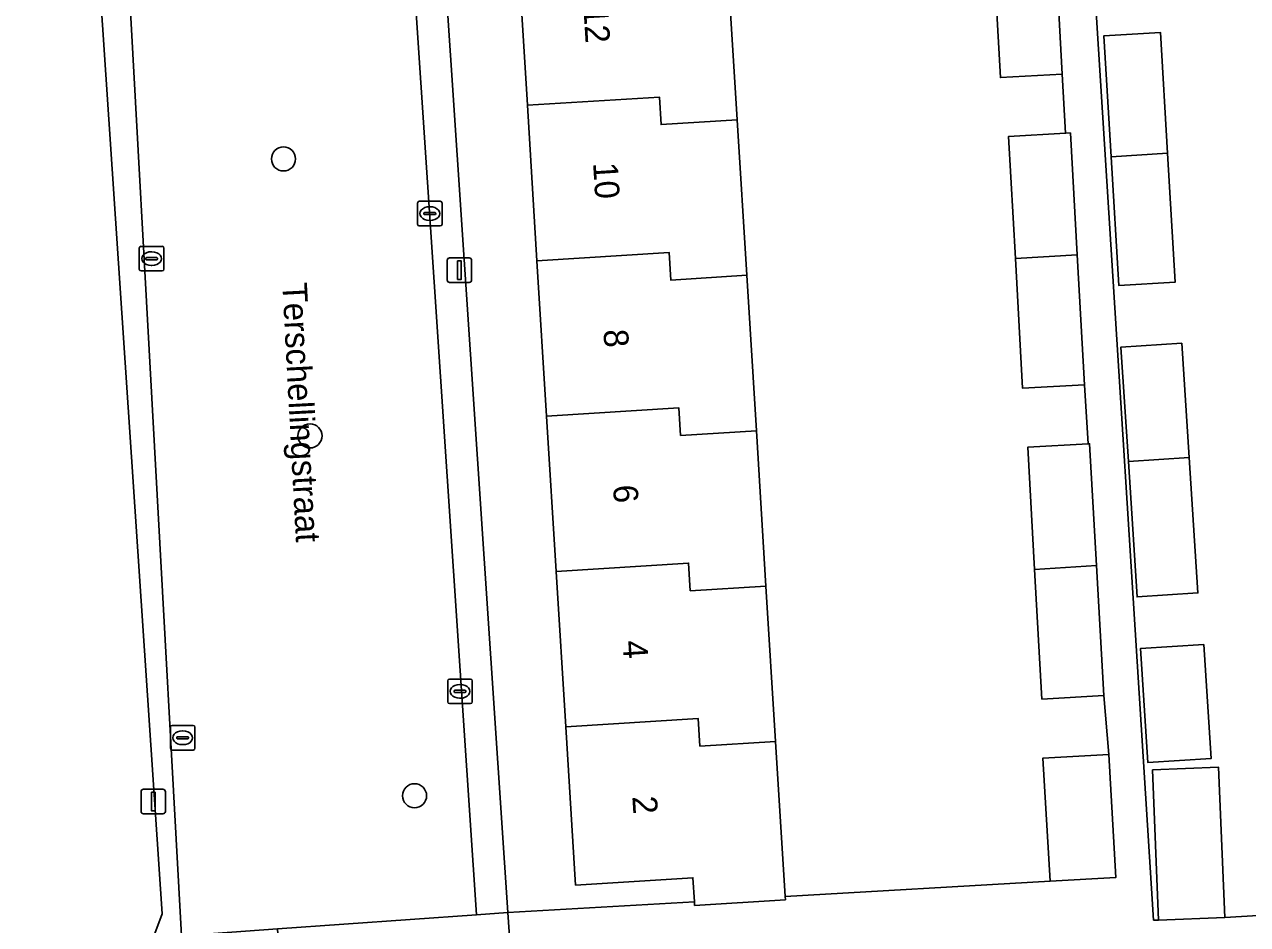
# Model space of a CAD drawing. Extents: x 159680 to 160786, y 387323 to 388340.
# Drawn here: x 160692.96 to 160742.65, y 387545.33 to 387581.88 of the extents above; entities that cross this region are included whole.
import ezdxf

# ---------------------------------------------------------------- set-up
doc = ezdxf.new("R2010")
doc.units = 0
for name, color, linetype in [('IMGEO_Boom', 7, 'Continuous'), ('IMGEO_Erf', 7, 'Continuous'), ('IMGEO_Kolk', 7, 'Continuous'), ('IMGEO_Lichtmast', 7, 'Continuous'), ('IMGEO_Openbare_ruimte_label', 7, 'Continuous'), ('IMGEO_Pand', 7, 'Continuous'), ('IMGEO_Pand_nummerreeks', 7, 'Continuous'), ('IMGEO_Parkeervlak_open', 7, 'Continuous'), ('IMGEO_Voetpad_open', 7, 'Continuous')]:
    doc.layers.add(name, color=color, linetype=linetype)

msp = doc.modelspace()

# ---------------------------------------------------------------- linework, layer by layer
at = {"layer": 'IMGEO_Boom'}
for centre in [(160703.482, 387576.416), (160704.559, 387565.17), (160708.806, 387550.559)]:
    msp.add_circle(centre, 0.489, dxfattribs=at)
at = {"layer": 'IMGEO_Erf'}
for points in [[(160732.939, 387577.33), (160735.259, 387577.46), (160735.124, 387579.859), (160732.612, 387579.718), (160732.317, 387584.978), (160732.038, 387589.946), (160734.55, 387590.087), (160734.416, 387592.474), (160731.949, 387592.336), (160731.653, 387597.602), (160731.375, 387602.564), (160733.632, 387602.691), (160733.393, 387606.937), (160710.452, 387605.488)], [(160734.943, 387607.035), (160738.83, 387545.511), (160739.038, 387545.511), (160738.793, 387551.606), (160741.476, 387551.714), (160741.722, 387545.619), (160750.975, 387546.17)], [(160708.755, 387603.295), (160712.603, 387545.814), (160720.174, 387546.251), (160720.113, 387547.229), (160715.351, 387546.934), (160714.953, 387553.359), (160714.562, 387559.667), (160714.171, 387565.975), (160713.78, 387572.285), (160713.389, 387578.594), (160712.998, 387584.901)], [(160721.521, 387584.308), (160721.912, 387578), (160722.303, 387571.691), (160722.694, 387565.382), (160723.085, 387559.074), (160723.476, 387552.765), (160723.866, 387546.463), (160734.629, 387547.084), (160734.339, 387552.085), (160737.009, 387552.24), (160736.807, 387554.625), (160734.295, 387554.484), (160733.999, 387559.751), (160733.721, 387564.712), (160736.182, 387564.85), (160736.025, 387567.243), (160733.513, 387567.102), (160733.217, 387572.368), (160732.939, 387577.33)], [(160674.122, 387516.523), (160698.213, 387515.6), (160696.562, 387540.434), (160698.552, 387545.763), (160696.063, 387582.879)]]:
    msp.add_lwpolyline(points, dxfattribs=at)
for points in [[(160739.713, 387571.417), (160737.421, 387571.281), (160737.111, 387576.496), (160736.818, 387581.418), (160739.11, 387581.554), (160739.402, 387576.646)], [(160739.984, 387568.938), (160740.283, 387564.289), (160740.636, 387558.792), (160738.16, 387558.632), (160737.809, 387564.13), (160737.509, 387568.779)], [(160741.173, 387552.075), (160738.593, 387551.909), (160738.295, 387556.531), (160740.874, 387556.697)]]:
    msp.add_lwpolyline(points, close=True, dxfattribs=at)
at = {"layer": 'IMGEO_Kolk'}
for p, q in [((160709, 387574.697), (160709.852, 387574.697)), ((160708.925, 387573.771), (160708.925, 387574.623)), ((160709.184, 387574.191), (160709.184, 387574.203)), ((160709.622, 387574.154), (160709.224, 387574.154)), ((160709.227, 387574.24), (160709.625, 387574.24)), ((160709.413, 387574.477), (160709.438, 387574.477)), ((160709.668, 387574.203), (160709.668, 387574.191)), ((160709.926, 387574.623), (160709.926, 387573.771)), ((160709.852, 387573.697), (160709, 387573.697)), ((160709.436, 387573.917), (160709.411, 387573.917)), ((160697.623, 387571.941), (160697.623, 387572.793)), ((160697.698, 387572.867), (160698.55, 387572.867)), ((160698.111, 387572.647), (160698.136, 387572.647)), ((160698.624, 387572.793), (160698.624, 387571.941)), ((160697.882, 387572.361), (160697.882, 387572.373)), ((160698.32, 387572.324), (160697.922, 387572.324)), ((160697.925, 387572.41), (160698.323, 387572.41)), ((160698.366, 387572.373), (160698.366, 387572.361)), ((160698.55, 387571.867), (160697.698, 387571.867)), ((160698.134, 387572.087), (160698.109, 387572.087)), ((160710.227, 387555.298), (160711.079, 387555.298)), ((160710.152, 387554.372), (160710.152, 387555.224)), ((160710.411, 387554.792), (160710.411, 387554.804)), ((160710.849, 387554.755), (160710.451, 387554.755)), ((160710.454, 387554.841), (160710.852, 387554.841)), ((160710.64, 387555.078), (160710.665, 387555.078)), ((160710.895, 387554.804), (160710.895, 387554.792)), ((160711.153, 387555.224), (160711.153, 387554.372)), ((160711.079, 387554.298), (160710.227, 387554.298)), ((160710.663, 387554.518), (160710.638, 387554.518)), ((160698.884, 387552.487), (160698.884, 387553.339)), ((160698.959, 387553.413), (160699.811, 387553.413)), ((160699.885, 387553.339), (160699.885, 387552.487)), ((160699.143, 387552.907), (160699.143, 387552.919)), ((160699.581, 387552.87), (160699.183, 387552.87)), ((160699.186, 387552.956), (160699.584, 387552.956)), ((160699.372, 387553.193), (160699.397, 387553.193)), ((160699.627, 387552.919), (160699.627, 387552.907)), ((160699.811, 387552.413), (160698.959, 387552.413)), ((160699.395, 387552.633), (160699.37, 387552.633))]:
    msp.add_line(p, q, dxfattribs=at)
for points in [[(160709, 387574.697), (160709.852, 387574.697)], [(160708.925, 387573.771), (160708.925, 387574.623)], [(160709.926, 387574.623), (160709.926, 387573.771)], [(160709.852, 387573.697), (160709, 387573.697)], [(160697.623, 387571.941), (160697.623, 387572.793)], [(160697.698, 387572.867), (160698.55, 387572.867)], [(160698.624, 387572.793), (160698.624, 387571.941)], [(160698.55, 387571.867), (160697.698, 387571.867)], [(160710.227, 387555.298), (160711.079, 387555.298)], [(160710.152, 387554.372), (160710.152, 387555.224)], [(160711.153, 387555.224), (160711.153, 387554.372)], [(160711.079, 387554.298), (160710.227, 387554.298)], [(160698.884, 387552.487), (160698.884, 387553.339)], [(160698.959, 387553.413), (160699.811, 387553.413)], [(160699.885, 387553.339), (160699.885, 387552.487)], [(160699.811, 387552.413), (160698.959, 387552.413)]]:
    msp.add_lwpolyline(points, dxfattribs=at)
for centre, radius, start, end in [((160709.002, 387574.621), 0.0765, 91.552, 178.448), ((160709.002, 387574.621), 0.0765, 91.552, 178.448), ((160709.85, 387574.621), 0.0765, 1.552, 88.448), ((160709.85, 387574.621), 0.0765, 1.552, 88.448), ((160709.224, 387574.2), 0.0403, 85.8775, 175.7526), ((160709.221, 387574.19), 0.0366, 178.938, 274.7102), ((160709.625, 387574.197), 0.043, 264.8664, 352.4533), ((160709.629, 387574.202), 0.0386, 1.7309, 96.639), ((160709.002, 387573.773), 0.0765, 181.552, 268.448), ((160709.002, 387573.773), 0.0765, 181.552, 268.448), ((160709.85, 387573.773), 0.0765, 271.552, 358.448), ((160709.85, 387573.773), 0.0765, 271.552, 358.448), ((160697.7, 387572.791), 0.0765, 91.552, 178.448), ((160697.7, 387572.791), 0.0765, 91.552, 178.448), ((160698.548, 387572.791), 0.0765, 1.552, 88.448), ((160698.548, 387572.791), 0.0765, 1.552, 88.448), ((160697.922, 387572.37), 0.0403, 85.8775, 175.7526), ((160697.919, 387572.36), 0.0366, 178.938, 274.7102), ((160698.323, 387572.367), 0.043, 264.8664, 352.4533), ((160698.327, 387572.372), 0.0386, 1.7309, 96.639), ((160697.7, 387571.943), 0.0765, 181.552, 268.448), ((160697.7, 387571.943), 0.0765, 181.552, 268.448), ((160698.548, 387571.943), 0.0765, 271.552, 358.448), ((160698.548, 387571.943), 0.0765, 271.552, 358.448), ((160710.229, 387555.222), 0.0765, 91.552, 178.448), ((160710.229, 387555.222), 0.0765, 91.552, 178.448), ((160711.077, 387555.222), 0.0765, 1.552, 88.448), ((160711.077, 387555.222), 0.0765, 1.552, 88.448), ((160710.451, 387554.801), 0.0403, 85.8775, 175.7526), ((160710.448, 387554.791), 0.0366, 178.938, 274.7102), ((160710.852, 387554.798), 0.043, 264.8664, 352.4533), ((160710.856, 387554.803), 0.0386, 1.7309, 96.639), ((160710.229, 387554.374), 0.0765, 181.552, 268.448), ((160710.229, 387554.374), 0.0765, 181.552, 268.448), ((160711.077, 387554.374), 0.0765, 271.552, 358.448), ((160711.077, 387554.374), 0.0765, 271.552, 358.448), ((160698.961, 387553.337), 0.0765, 91.552, 178.448), ((160698.961, 387553.337), 0.0765, 91.552, 178.448), ((160699.809, 387553.337), 0.0765, 1.552, 88.448), ((160699.809, 387553.337), 0.0765, 1.552, 88.448), ((160699.183, 387552.916), 0.0403, 85.8775, 175.7526), ((160699.18, 387552.906), 0.0366, 178.938, 274.7102), ((160699.584, 387552.913), 0.043, 264.8664, 352.4533), ((160699.588, 387552.918), 0.0386, 1.7309, 96.639), ((160698.961, 387552.489), 0.0765, 181.552, 268.448), ((160698.961, 387552.489), 0.0765, 181.552, 268.448), ((160699.809, 387552.489), 0.0765, 271.552, 358.448), ((160699.809, 387552.489), 0.0765, 271.552, 358.448)]:
    msp.add_arc(centre, radius, start, end, dxfattribs=at)
for centre, major_axis, ratio, start_param, end_param in [((160709.412, 387574.197), (-0.387, 0.002), 0.722429, 4.712389, 7.853982), ((160709.437, 387574.197), (-0.39, 0.002), 0.717154, 1.570796, 4.712389), ((160698.11, 387572.367), (-0.387, 0.002), 0.722429, 4.712389, 7.853982), ((160698.135, 387572.367), (-0.39, 0.002), 0.717154, 1.570796, 4.712389), ((160710.639, 387554.798), (-0.387, 0.002), 0.722429, 4.712389, 7.853982), ((160710.664, 387554.798), (-0.39, 0.002), 0.717154, 1.570796, 4.712389), ((160699.371, 387552.913), (-0.387, 0.002), 0.722429, 4.712389, 7.853982), ((160699.396, 387552.913), (-0.39, 0.002), 0.717154, 1.570796, 4.712389)]:
    msp.add_ellipse(centre, major_axis=major_axis, ratio=ratio, start_param=start_param, end_param=end_param, dxfattribs=at)
at = {"layer": 'IMGEO_Lichtmast'}
for p, q in [((160710.132, 387571.5), (160710.132, 387572.3)), ((160710.132, 387572.3), (160710.132, 387571.5)), ((160710.232, 387572.4), (160711.022, 387572.4)), ((160711.022, 387572.4), (160710.232, 387572.4)), ((160711.122, 387572.3), (160711.122, 387571.5)), ((160711.122, 387571.5), (160711.122, 387572.3)), ((160711.022, 387571.4), (160710.232, 387571.4)), ((160710.232, 387571.4), (160711.022, 387571.4)), ((160697.792, 387550.823), (160698.582, 387550.823)), ((160698.582, 387550.823), (160697.792, 387550.823)), ((160697.692, 387549.923), (160697.692, 387550.723)), ((160697.692, 387550.723), (160697.692, 387549.923)), ((160698.682, 387550.723), (160698.682, 387549.923)), ((160698.682, 387549.923), (160698.682, 387550.723)), ((160698.582, 387549.823), (160697.792, 387549.823)), ((160697.792, 387549.823), (160698.582, 387549.823))]:
    msp.add_line(p, q, dxfattribs=at)
for points in [[(160710.552, 387572.275), (160710.702, 387572.275), (160710.702, 387571.525), (160710.552, 387571.525), (160710.552, 387572.275)], [(160698.112, 387550.698), (160698.262, 387550.698), (160698.262, 387549.948), (160698.112, 387549.948), (160698.112, 387550.698)]]:
    msp.add_lwpolyline(points, dxfattribs=at)
for centre, start, end in [((160710.232, 387572.3), 90, 180), ((160710.232, 387572.3), 90, 180), ((160711.022, 387572.3), 0, 90), ((160711.022, 387572.3), 360, 90), ((160710.232, 387571.5), 180, 270), ((160710.232, 387571.5), 180, 270), ((160711.022, 387571.5), 270, 0), ((160711.022, 387571.5), 270, 0), ((160697.792, 387550.723), 90, 180), ((160697.792, 387550.723), 90, 180), ((160698.582, 387550.723), 0, 90), ((160698.582, 387550.723), 360, 90), ((160697.792, 387549.923), 180, 270), ((160697.792, 387549.923), 180, 270), ((160698.582, 387549.923), 270, 0), ((160698.582, 387549.923), 270, 0)]:
    msp.add_arc(centre, 0.1, start, end, dxfattribs=at)
at = {"layer": 'IMGEO_Pand'}
for points in [[(160721.912, 387578), (160721.521, 387584.308), (160718.428, 387584.116), (160718.358, 387585.236), (160712.998, 387584.901), (160713.389, 387578.594), (160718.753, 387578.929), (160718.823, 387577.809)], [(160732.317, 387584.978), (160732.612, 387579.718), (160735.124, 387579.859), (160734.828, 387585.133)], [(160737.111, 387576.496), (160739.402, 387576.646), (160739.11, 387581.554), (160736.818, 387581.418)], [(160722.303, 387571.691), (160721.912, 387578), (160718.823, 387577.809), (160718.753, 387578.929), (160713.389, 387578.594), (160713.78, 387572.285), (160719.148, 387572.62), (160719.218, 387571.5)], [(160735.451, 387577.471), (160735.259, 387577.46), (160732.939, 387577.33), (160733.217, 387572.368), (160735.729, 387572.524)], [(160739.402, 387576.646), (160737.111, 387576.496), (160737.421, 387571.281), (160739.713, 387571.417)], [(160719.218, 387571.5), (160719.148, 387572.62), (160713.78, 387572.285), (160714.171, 387565.975), (160719.543, 387566.311), (160719.613, 387565.191), (160722.694, 387565.382), (160722.303, 387571.691)], [(160733.217, 387572.368), (160733.513, 387567.102), (160736.025, 387567.243), (160735.729, 387572.524)], [(160739.984, 387568.938), (160737.509, 387568.779), (160737.809, 387564.13), (160740.283, 387564.289)], [(160723.085, 387559.074), (160722.694, 387565.382), (160719.613, 387565.191), (160719.543, 387566.311), (160714.171, 387565.975), (160714.562, 387559.667), (160719.938, 387560.003), (160720.008, 387558.883)], [(160736.233, 387564.853), (160736.182, 387564.85), (160733.721, 387564.712), (160733.999, 387559.751), (160736.511, 387559.907)], [(160740.283, 387564.289), (160737.809, 387564.13), (160738.16, 387558.632), (160740.636, 387558.792)], [(160723.476, 387552.765), (160723.085, 387559.074), (160720.008, 387558.883), (160719.938, 387560.003), (160714.562, 387559.667), (160714.953, 387553.359), (160720.333, 387553.695), (160720.403, 387552.575)], [(160733.999, 387559.751), (160734.295, 387554.484), (160736.807, 387554.625), (160736.511, 387559.907)], [(160738.593, 387551.909), (160741.173, 387552.075), (160740.874, 387556.697), (160738.295, 387556.531)], [(160723.476, 387552.765), (160720.403, 387552.575), (160720.333, 387553.695), (160714.953, 387553.359), (160715.351, 387546.934), (160720.113, 387547.229), (160720.174, 387546.251), (160720.183, 387546.108), (160723.874, 387546.337), (160723.866, 387546.463)], [(160734.339, 387552.085), (160734.629, 387547.084), (160737.3, 387547.239), (160737.009, 387552.24)], [(160738.793, 387551.606), (160739.038, 387545.511), (160741.722, 387545.619), (160741.476, 387551.714)]]:
    msp.add_lwpolyline(points, close=True, dxfattribs=at)
at = {"layer": 'IMGEO_Parkeervlak_open'}
msp.add_lwpolyline([(160711.321, 387545.723), (160708.666, 387585.397), (160697.139, 387584.625), (160699.337, 387544.871), (160703.234, 387545.148)], close=True, dxfattribs=at)
at = {"layer": 'IMGEO_Voetpad_open'}
for points in [[(160759.232, 387545.302), (160765.575, 387545.636), (160768.703, 387545.834), (160768.611, 387547.295), (160763.556, 387546.975), (160763.116, 387546.947), (160754.273, 387546.374), (160750.975, 387546.17), (160741.722, 387545.619), (160739.038, 387545.511), (160738.83, 387545.511), (160734.943, 387607.035)], [(160696.913, 387588.711), (160697.139, 387584.625), (160708.666, 387585.397), (160711.321, 387545.723), (160712.603, 387545.814), (160708.755, 387603.295)], [(160734.828, 387585.133), (160735.124, 387579.859), (160735.259, 387577.46), (160735.451, 387577.471), (160735.729, 387572.524), (160736.025, 387567.243), (160736.182, 387564.85), (160736.233, 387564.853), (160736.511, 387559.907), (160736.807, 387554.625), (160737.009, 387552.24), (160737.3, 387547.239), (160734.629, 387547.084), (160723.866, 387546.463), (160723.874, 387546.337), (160720.183, 387546.108), (160720.174, 387546.251), (160712.603, 387545.814), (160712.747, 387543.664)], [(160696.063, 387582.879), (160698.552, 387545.763), (160696.562, 387540.434), (160698.213, 387515.6), (160699.29, 387515.525), (160697.638, 387540.481), (160699.337, 387544.871), (160697.139, 387584.625)]]:
    msp.add_lwpolyline(points, dxfattribs=at)
msp.add_lwpolyline([(160711.321, 387545.723), (160703.234, 387545.148), (160705.217, 387515.295), (160706.289, 387515.225), (160705.759, 387521.973), (160705.547, 387524.987), (160705.336, 387528), (160705.124, 387531.014), (160704.913, 387534.028), (160704.701, 387537.042), (160704.49, 387540.055), (160704.278, 387543.069), (160709.384, 387543.427), (160712.525, 387543.648), (160712.747, 387543.664), (160712.603, 387545.814)], close=True, dxfattribs=at)

# ---------------------------------------------------------------- texts
at = {"layer": 'IMGEO_Openbare_ruimte_label'}
msp.add_text('Terschellingstraat', height=1, rotation=273.0369, dxfattribs=at).set_placement((160703.432, 387571.371))
at = {"layer": 'IMGEO_Pand_nummerreeks'}
for s, rotation, p in [('12', 273.5465, (160715.667, 387582.574)), ('10', 273.5465, (160716.059, 387576.25)), ('8', 273.5465, (160716.479, 387569.473)), ('6', 273.5465, (160716.87, 387563.159)), ('4', 273.5465, (160717.261, 387556.841)), ('2', 273.5464, (160717.653, 387550.526))]:
    msp.add_text(s, height=1, rotation=rotation, dxfattribs=at).set_placement(p)

doc.saveas('drawing.dxf')
